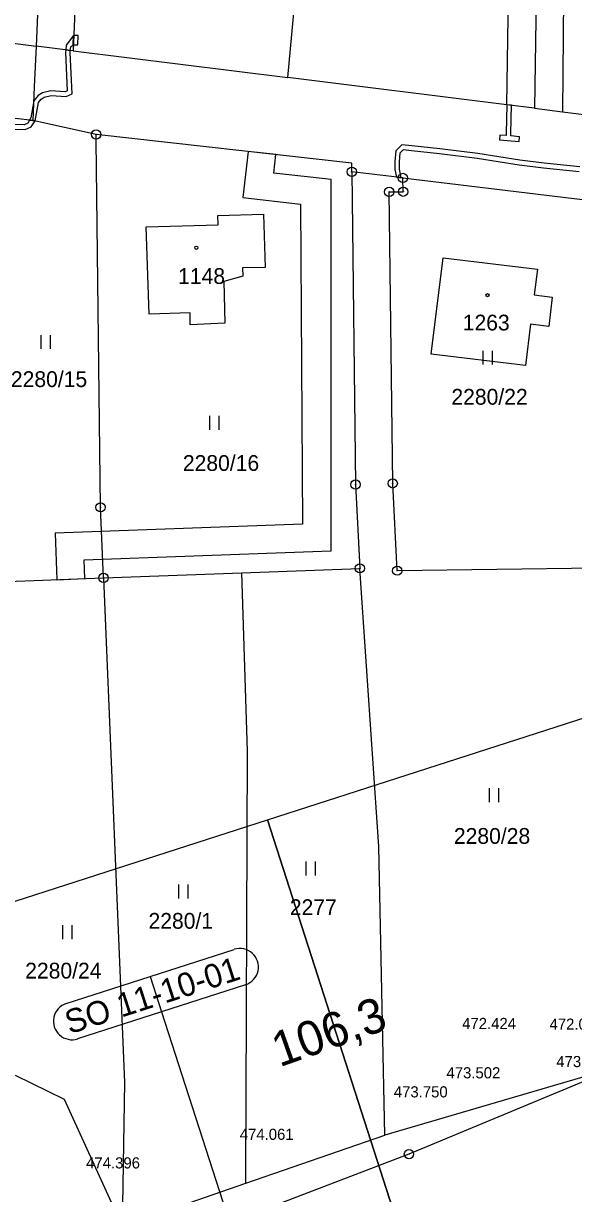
# Model space of a CAD drawing. Extents: x -758836 to -757729, y -1175316 to -1174366.
# Drawn here: x -758343.9 to -758284.7, y -1174763.3 to -1174637.3 of the extents above; entities that cross this region are included whole.
import ezdxf

# ---------------------------------------------------------------- set-up
doc = ezdxf.new("R2010")
doc.units = 0
for name, color, linetype in [('_NOR-pomocná', 7, 'Continuous'), ('_NOR-popis', 7, 'Continuous'), ('G_Obvod stavby', 7, 'Continuous'), ('Hranice parcel', 7, 'Continuous'), ('Parcelní čísla', 7, 'Continuous'), ('Vrstva 61', 7, 'Continuous'), ('Vrstva 7', 7, 'Continuous'), ('Věcná břemena k části', 7, 'Continuous'), ('Značky bodu BP', 7, 'Continuous'), ('Značky budov', 7, 'Continuous'), ('Značky kultur', 7, 'Continuous')]:
    doc.layers.add(name, color=color, linetype=linetype)

msp = doc.modelspace()

# ---------------------------------------------------------------- linework, layer by layer
at = {"layer": '_NOR-pomocná'}
msp.add_line((-758330.28, -1174739.89), (-758329.06, -1174743.7), dxfattribs=at)
for points in [[(-758317.65, -1174723.03), (-758217.71, -1174690.84), (-758172.18, -1174832.19), (-758272.12, -1174864.38)], [(-758417.59, -1174755.22), (-758317.65, -1174723.03), (-758272.12, -1174864.38), (-758372.07, -1174896.57)]]:
    msp.add_lwpolyline(points, close=True, dxfattribs=at)
at = {"layer": '_NOR-popis'}
for points in [[(-758339.33, -1174742.8), (-758321.24, -1174736.98)], [(-758320.02, -1174740.79), (-758329.06, -1174743.7), (-758315.87, -1174784.63)], [(-758329.06, -1174743.7), (-758338.1, -1174746.61)]]:
    msp.add_lwpolyline(points, dxfattribs=at)
for centre, start, end in [((-758320.63, -1174738.88), 287.8533, 107.854), ((-758338.71, -1174744.71), 107.854, 287.8547)]:
    msp.add_arc(centre, 2, start, end, dxfattribs=at)
at = {"layer": 'G_Obvod stavby'}
msp.add_lwpolyline([(-758392.72, -1174840.76), (-758391.23, -1174838.56), (-758368.37, -1174821.64), (-758340.31, -1174807.33), (-758320.27, -1174796.89), (-758301, -1174790.21), (-758267.96, -1174782.93), (-758224.96, -1174775.27), (-758184.87, -1174772.83), (-758142.71, -1174770.26), (-758089.84, -1174768.68), (-758106.02, -1174731.44), (-758149.09, -1174725.67), (-758199.62, -1174726.6), (-758225.76, -1174732.36), (-758252.17, -1174738.18), (-758254.97, -1174739.34), (-758266.58, -1174744.16), (-758279.45, -1174749.49), (-758302.42, -1174759.02), (-758331.68, -1174770.24), (-758367.17, -1174799.81), (-758405.64, -1174832.2)], dxfattribs=at)
at = {"layer": 'Hranice parcel'}
for p, q in [((-758285.46, -1174607.47), (-758285.9, -1174646.82)), ((-758354.67, -1174638.23), (-758342.58, -1174639.74)), ((-758338.6, -1174640.24), (-758342.58, -1174639.74)), ((-758338.6, -1174640.24), (-758315.47, -1174643.12)), ((-758291.89, -1174646.05), (-758315.47, -1174643.12)), ((-758288.89, -1174646.43), (-758291.89, -1174646.05)), ((-758288.89, -1174646.43), (-758285.9, -1174646.82)), ((-758342.92, -1174647.74), (-758348.5, -1174647.1)), ((-758336.11, -1174649.25), (-758342.92, -1174647.74)), ((-758285.9, -1174646.82), (-758261.03, -1174649.91)), ((-758303.07, -1174653.93), (-758308.57, -1174653.26)), ((-758303.07, -1174653.93), (-758282.56, -1174656.41)), ((-758346.61, -1174697.42), (-758335.32, -1174696.99)), ((-758335.32, -1174696.99), (-758320.43, -1174696.43)), ((-758320.43, -1174696.43), (-758307.71, -1174695.96)), ((-758279.45, -1174749.49), (-758305.02, -1174756.99)), ((-758319.98, -1174762.15), (-758305.02, -1174756.99)), ((-758333.29, -1174766.74), (-758319.98, -1174762.15))]:
    msp.add_line(p, q, dxfattribs=at)
for points in [[(-758342.95, -1174567.54), (-758341.45, -1174604.05), (-758341.43, -1174612.48), (-758342.58, -1174639.74)], [(-758288.91, -1174575.86), (-758288.5, -1174594.53), (-758288.43, -1174615.42), (-758288.89, -1174646.43)], [(-758314.25, -1174595.96), (-758337.67, -1174593.66), (-758337.43, -1174612.55), (-758338.6, -1174640.24)], [(-758315.47, -1174643.12), (-758313.89, -1174626.1), (-758314.16, -1174610.46)], [(-758291.89, -1174646.05), (-758291.43, -1174615.38), (-758291.45, -1174610.38)], [(-758342.58, -1174639.74), (-758342.77, -1174644.13), (-758342.92, -1174647.74)], [(-758335.32, -1174696.99), (-758335.63, -1174689.39), (-758336.1, -1174649.9), (-758336.11, -1174649.25)], [(-758308.57, -1174653.26), (-758308.58, -1174652.32), (-758336.11, -1174649.25)], [(-758308.57, -1174653.26), (-758308.17, -1174686.94), (-758307.71, -1174695.96)], [(-758282.22, -1174695.95), (-758303.68, -1174696.21), (-758304.17, -1174686.81), (-758304.54, -1174655.43), (-758303.04, -1174655.41), (-758303.07, -1174653.93)], [(-758326, -1174668.45), (-758330.39, -1174668.59), (-758330.71, -1174659.18), (-758322.96, -1174658.96), (-758322.99, -1174657.98), (-758318.1, -1174657.83), (-758317.91, -1174663.57), (-758320.35, -1174663.62), (-758320.32, -1174664.52), (-758322.37, -1174665.07), (-758322.25, -1174669.56), (-758325.98, -1174669.75), (-758326, -1174668.45)], [(-758298.73, -1174662.53), (-758288.59, -1174663.75), (-758288.93, -1174666.52), (-758286.98, -1174666.77), (-758287.37, -1174669.93), (-758289.32, -1174669.66), (-758289.87, -1174674.12), (-758300.02, -1174672.9), (-758298.73, -1174662.53)], [(-758335.32, -1174696.99), (-758333.07, -1174751.31), (-758333.29, -1174766.74)], [(-758319.98, -1174762.15), (-758319.82, -1174715.66), (-758320.43, -1174696.43)], [(-758305.02, -1174756.99), (-758305.68, -1174725.91), (-758307.71, -1174695.96)], [(-758279.45, -1174749.49), (-758302.42, -1174759.02), (-758331.68, -1174770.24)], [(-758333.29, -1174766.74), (-758339.51, -1174753.16), (-758344.78, -1174750.56)]]:
    msp.add_lwpolyline(points, dxfattribs=at)
at = {"layer": 'Věcná břemena k části'}
for points in [[(-758338.85, -1174639.82), (-758338.57, -1174639.59), (-758338.53, -1174638.59), (-758339.33, -1174639.62), (-758339.39, -1174640.14), (-758338.89, -1174640.2)], [(-758338.03, -1174638.61), (-758338.53, -1174638.59), (-758338.57, -1174639.59), (-758338.07, -1174639.61)], [(-758339.39, -1174640.14), (-758339.42, -1174640.41), (-758339.22, -1174644.56), (-758339.44, -1174644.67), (-758341, -1174644.56), (-758341.9, -1174644.76), (-758342.37, -1174645.06), (-758342.83, -1174645.64), (-758343.14, -1174647.46), (-758343.27, -1174647.7), (-758342.92, -1174647.74), (-758342.69, -1174647.79), (-758342.32, -1174645.8), (-758342.03, -1174645.44), (-758341.7, -1174645.22), (-758340.96, -1174645.06), (-758339.34, -1174645.17), (-758338.7, -1174644.88), (-758338.92, -1174640.43), (-758338.89, -1174640.2)], [(-758290.56, -1174649.99), (-758290.52, -1174649.49), (-758291.45, -1174649.41), (-758291.44, -1174649.16), (-758291.39, -1174646.11), (-758291.89, -1174646.05), (-758291.94, -1174649.11), (-758291.96, -1174649.37), (-758292.62, -1174649.31), (-758292.66, -1174649.81)], [(-758344.93, -1174648.67), (-758343.77, -1174648.72), (-758343.1, -1174648.42), (-758342.69, -1174647.79), (-758342.92, -1174647.74), (-758343.27, -1174647.7), (-758343.46, -1174648.04), (-758343.87, -1174648.22), (-758345.11, -1174648.17), (-758345.76, -1174648.74), (-758345.43, -1174649.11)], [(-758340.52, -1174692.17), (-758340.33, -1174697.18), (-758337.32, -1174697.07), (-758337.4, -1174695.06), (-758313.78, -1174694.19), (-758310.78, -1174694.07), (-758310.79, -1174654.09), (-758316.98, -1174653.4), (-758316.76, -1174651.41), (-758319.74, -1174651.08), (-758320.3, -1174656.04), (-758314.1, -1174656.74), (-758313.89, -1174691.19)]]:
    msp.add_lwpolyline(points, close=True, dxfattribs=at)
msp.add_lwpolyline([(-758284.01, -1174652.72), (-758287.87, -1174652.33), (-758290.49, -1174652), (-758295.01, -1174651.31), (-758299.08, -1174650.79), (-758302.1, -1174650.48), (-758303.2, -1174650.35), (-758303.83, -1174651), (-758303.93, -1174652.16), (-758303.94, -1174653.03), (-758303.77, -1174653.84), (-758303.25, -1174653.9), (-758303.44, -1174652.99), (-758303.43, -1174652.18), (-758303.35, -1174651.22), (-758303.02, -1174650.87), (-758302.16, -1174650.98), (-758299.14, -1174651.29), (-758295.07, -1174651.81), (-758290.55, -1174652.5), (-758287.93, -1174652.83), (-758284.09, -1174653.22)], dxfattribs=at)
at = {"layer": 'Značky bodu BP'}
for centre, radius in [((-758336.11, -1174649.25), 0.5), ((-758336.11, -1174649.25), 0.0303), ((-758308.57, -1174653.26), 0.5), ((-758308.57, -1174653.26), 0.0303), ((-758303.07, -1174653.93), 0.5), ((-758303.07, -1174653.93), 0.0303), ((-758304.54, -1174655.43), 0.5), ((-758304.54, -1174655.43), 0.0303), ((-758303.04, -1174655.41), 0.5), ((-758303.04, -1174655.41), 0.0303), ((-758308.17, -1174686.94), 0.5), ((-758308.17, -1174686.94), 0.0303), ((-758304.17, -1174686.81), 0.5), ((-758304.17, -1174686.81), 0.0303), ((-758335.63, -1174689.39), 0.5), ((-758335.63, -1174689.39), 0.0303), ((-758307.71, -1174695.96), 0.5), ((-758303.68, -1174696.21), 0.5), ((-758335.32, -1174696.99), 0.5), ((-758335.32, -1174696.99), 0.0303), ((-758307.71, -1174695.96), 0.0303), ((-758303.68, -1174696.21), 0.0303), ((-758302.42, -1174759.02), 0.5), ((-758302.42, -1174759.02), 0.0303)]:
    msp.add_circle(centre, radius, dxfattribs=at)
at = {"layer": 'Značky budov'}
for centre in [(-758325.32, -1174661.45), (-758293.96, -1174666.55)]:
    msp.add_circle(centre, 0.175, dxfattribs=at)
at = {"layer": 'Značky kultur'}
for p, q in [((-758342.02, -1174672.34), (-758342.02, -1174670.84)), ((-758341.02, -1174672.34), (-758341.02, -1174670.84)), ((-758294.41, -1174674.03), (-758294.41, -1174672.53)), ((-758293.41, -1174674.03), (-758293.41, -1174672.53)), ((-758323.85, -1174681.03), (-758323.85, -1174679.53)), ((-758322.85, -1174681.03), (-758322.85, -1174679.53)), ((-758293.75, -1174721.14), (-758293.75, -1174719.64)), ((-758292.75, -1174721.14), (-758292.75, -1174719.64)), ((-758313.48, -1174729.02), (-758313.48, -1174727.52)), ((-758312.48, -1174729.02), (-758312.48, -1174727.52)), ((-758327.19, -1174731.49), (-758327.19, -1174729.99)), ((-758326.19, -1174731.49), (-758326.19, -1174729.99)), ((-758339.69, -1174735.88), (-758339.69, -1174734.38)), ((-758338.69, -1174735.88), (-758338.69, -1174734.38))]:
    msp.add_line(p, q, dxfattribs=at)

# ---------------------------------------------------------------- texts
at = {"layer": '_NOR-popis'}
msp.add_text('SO 11-10-01', height=2.5468, rotation=17.854, dxfattribs=at).set_placement((-758338.97, -1174746.13))
at = {"layer": 'Parcelní čísla'}
for s, p in [('1148', (-758327.28, -1174665.34)), ('1263', (-758296.63, -1174670.35)), ('2280/15', (-758345.29, -1174676.44)), ('2280/22', (-758297.85, -1174678.34)), ('2280/16', (-758326.77, -1174685.47)), ('2280/28', (-758297.58, -1174725.62)), ('2277', (-758315.25, -1174733.29)), ('2280/1', (-758330.47, -1174734.76)), ('2280/24', (-758343.75, -1174740.12))]:
    msp.add_text(s, height=1.7, dxfattribs=at).set_placement(p)
at = {"layer": 'Vrstva 61'}
for s, p in [('472.424', (-758296.69, -1174745.56)), ('472.035', (-758287.28, -1174745.63)), ('473.473', (-758286.55, -1174749.66)), ('473.502', (-758298.38, -1174750.87)), ('473.750', (-758304.05, -1174752.92)), ('474.061', (-758320.64, -1174757.49)), ('474.396', (-758337.19, -1174760.57))]:
    msp.add_text(s, height=1.2, dxfattribs=at).set_placement(p)
at = {"layer": 'Vrstva 7'}
msp.add_text('106,3', height=3.75, rotation=19.4575, dxfattribs=at).set_placement((-758316.36, -1174749.69))

doc.saveas('drawing.dxf')
